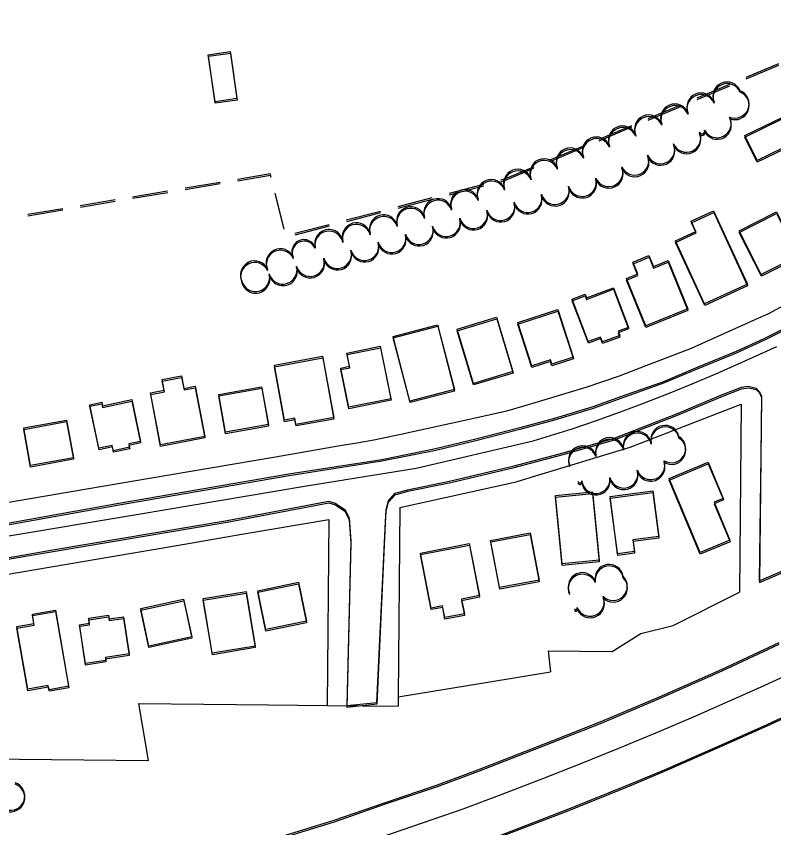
# Model space of a CAD drawing. Extents: x -25029 to 2274964, y -81170 to 687028.
# Drawn here: x 6977 to 7512, y -66149 to -65577 of the extents above; entities that cross this region are included whole.
import ezdxf

# ---------------------------------------------------------------- set-up
doc = ezdxf.new("R2010")
doc.units = 0
for name, color, linetype in [('81911BEA - RW_X_Fee_RW', 7, 'Continuous'), ('BLDG', 7, 'Continuous'), ('GE_X_CL_2000', 7, 'Continuous'), ('INTERSTATE', 7, 'Continuous'), ('RECREATION', 7, 'Continuous'), ('ROAD', 7, 'Continuous'), ('TREES', 7, 'Continuous')]:
    doc.layers.add(name, color=color, linetype=linetype)

msp = doc.modelspace()

# ---------------------------------------------------------------- linework, layer by layer
at = {"layer": '81911BEA - RW_X_Fee_RW'}
for p, q in [((7488.84, -65850.49), (7487.52, -65983.12)), ((7219.14, -65877.59), (7229.7, -65875.79)), ((7198.02, -65931.89), (7196.71, -66063)), ((7440.72, -66006.64), (7487.52, -65983.12)), ((7418.04, -66012.22), (7440.72, -66006.64)), ((7397.75, -66025.02), (7418.04, -66012.22)), ((7352.75, -66024.56), (7354.22, -66039.41)), ((7352.75, -66024.56), (7397.75, -66025.02)), ((7070.81, -66101.74), (7064, -66061.67))]:
    msp.add_line(p, q, dxfattribs=at)
for points in [[(7507.73, -65786.8), (7544.27, -65767.04), (7583.83, -65745.65), (7588.47, -65743.14), (7621.6, -65721.23), (7659.12, -65696.42), (7665.03, -65692.51), (7694.65, -65668.89), (7729.81, -65640.85), (7736.8, -65635.28), (7762.89, -65610.4), (7795.43, -65579.36), (7799.05, -65575.9), (7803.21, -65571.94)], [(7379.47, -65838.51), (7402.96, -65830.65), (7421.82, -65823.38), (7453.75, -65811.08), (7463.58, -65806.68), (7503.44, -65788.87)], [(7503.44, -65788.87), (7504.64, -65788.29), (7507.73, -65786.8)], [(7229.7, -65875.79), (7248.76, -65871.64), (7292.69, -65862.06), (7323.51, -65855.34), (7336.4, -65851.51), (7379.47, -65838.51)], [(7248.11, -65923.33), (7330.16, -65905.3), (7340.58, -65902.14), (7410.56, -65880.97), (7488.84, -65850.49)], [(6958.11, -65921.94), (7027.12, -65910.22), (7071.48, -65902.68), (7115.85, -65895.14), (7160.21, -65887.6), (7204.58, -65880.06), (7219.14, -65877.59)], [(7248.11, -65923.33), (7246.78, -66056.9), (7246.71, -66063.5)], [(6957.6, -65972.74), (7001.97, -65965.21), (7046.33, -65957.67), (7090.69, -65950.13), (7135.06, -65942.59), (7198.02, -65931.89)], [(7246.78, -66056.9), (7310.01, -66046.61), (7354.22, -66039.41)], [(7064, -66061.67), (7109.73, -66062.13), (7155.46, -66062.59), (7196.71, -66063), (7246.71, -66063.5)], [(6916.32, -66100.19), (6956.32, -66100.59), (7025.09, -66101.28), (7070.81, -66101.74)]]:
    msp.add_lwpolyline(points, dxfattribs=at)
at = {"layer": 'BLDG'}
for points in [[(7128.35, -65601.93), (7133.12, -65635.09), (7117.64, -65637.32), (7112.88, -65604.16)], [(7128.45, -65603.02), (7133.21, -65636.18), (7117.73, -65638.4), (7112.98, -65605.24)], [(7491.37, -65661.06), (7517.65, -65648.31), (7526.27, -65666.09), (7500, -65678.84)], [(7491.46, -65662.19), (7517.74, -65649.44), (7526.36, -65667.22), (7500.09, -65679.97)], [(7456.88, -65728.71), (7453.6, -65721.6), (7469.35, -65714.34), (7493.16, -65766.01), (7462.98, -65779.92), (7442.44, -65735.37)], [(7513.68, -65714.98), (7529.33, -65745.92), (7503, -65759.25), (7487.34, -65728.3)], [(7456.96, -65729.84), (7453.68, -65722.73), (7469.43, -65715.47), (7493.24, -65767.14), (7463.05, -65781.05), (7442.52, -65736.49)], [(7513.76, -65716.11), (7529.41, -65747.06), (7503.08, -65760.38), (7487.42, -65729.43)], [(7415.82, -65758.71), (7412.45, -65750.39), (7423.72, -65745.82), (7426.84, -65753.51), (7437.26, -65749.28), (7451.08, -65783.35), (7421.51, -65795.35), (7407.94, -65761.9)], [(7415.9, -65759.83), (7412.53, -65751.51), (7423.8, -65746.94), (7426.92, -65754.63), (7437.34, -65750.4), (7451.15, -65784.48), (7421.58, -65796.47), (7408.02, -65763.02)], [(7378.66, -65773.08), (7379.63, -65775.63), (7398.69, -65768.43), (7409.28, -65796.42), (7401.97, -65799.18), (7403.09, -65802.14), (7390.97, -65806.72), (7389.64, -65803.21), (7380.93, -65806.5), (7369.59, -65776.51)], [(7378.74, -65774.2), (7379.7, -65776.75), (7398.77, -65769.55), (7409.35, -65797.54), (7402.04, -65800.3), (7403.16, -65803.26), (7391.04, -65807.84), (7389.71, -65804.33), (7381, -65807.62), (7369.66, -65777.63)], [(7359.45, -65783.82), (7370.36, -65817.53), (7355.23, -65822.44), (7354.25, -65819.41), (7341.13, -65823.65), (7331.2, -65792.97)], [(7316.29, -65789.33), (7327.78, -65827.53), (7299.87, -65835.93), (7288.37, -65797.73)], [(7359.52, -65784.93), (7370.43, -65818.65), (7355.3, -65823.55), (7354.32, -65820.52), (7341.2, -65824.76), (7331.27, -65794.08)], [(7274.68, -65794.56), (7286.57, -65840.18), (7255.12, -65848.39), (7243.22, -65802.76)], [(7316.36, -65790.44), (7327.85, -65828.64), (7299.94, -65837.04), (7288.44, -65798.84)], [(7274.75, -65795.66), (7286.64, -65841.29), (7255.19, -65849.49), (7243.29, -65803.86)], [(7211.95, -65852.78), (7206.33, -65825.13), (7212.58, -65823.86), (7210.69, -65814.56), (7234.22, -65809.77), (7241.74, -65846.72)], [(7212.02, -65853.88), (7206.4, -65826.23), (7212.65, -65824.96), (7210.76, -65815.66), (7234.29, -65810.87), (7241.81, -65847.82)], [(7193.5, -65816.84), (7201.41, -65859.94), (7174.72, -65864.84), (7173.93, -65860.56), (7166.68, -65861.89), (7159.56, -65823.06)], [(7193.57, -65817.93), (7201.47, -65861.04), (7174.78, -65865.93), (7173.99, -65861.65), (7166.74, -65862.98), (7159.63, -65824.15)], [(7081.83, -65840.76), (7080.38, -65833.21), (7093.98, -65830.61), (7095.68, -65839.49), (7103.55, -65837.98), (7110.33, -65873.32), (7079.22, -65879.28), (7072.18, -65842.61)], [(7081.9, -65841.84), (7080.45, -65834.29), (7094.05, -65831.69), (7095.75, -65840.57), (7103.62, -65839.06), (7110.39, -65874.4), (7079.28, -65880.36), (7072.25, -65843.69)], [(7155.25, -65864.93), (7124.98, -65870.29), (7120.26, -65843.66), (7150.52, -65838.3)], [(7155.31, -65866.02), (7125.04, -65871.38), (7120.33, -65844.75), (7150.59, -65839.39)], [(7037.69, -65849.22), (7038.22, -65851.74), (7058.87, -65847.39), (7065.08, -65876.83), (7056.87, -65878.56), (7057.39, -65881.01), (7045.92, -65883.42), (7045.13, -65879.65), (7035.75, -65881.63), (7029.29, -65851)], [(7037.76, -65850.3), (7038.29, -65852.82), (7058.94, -65848.47), (7065.14, -65877.91), (7056.93, -65879.64), (7057.45, -65882.09), (7045.98, -65884.5), (7045.19, -65880.73), (7035.81, -65882.7), (7029.36, -65852.07)], [(7017.71, -65888.33), (6987.5, -65893.86), (6982.65, -65867.37), (7012.85, -65861.83)], [(7017.77, -65889.4), (6987.56, -65894.93), (6982.71, -65868.44), (7012.91, -65862.9)], [(7465.48, -65891.45), (7476.2, -65916.99), (7469.64, -65919.74), (7480.87, -65946.49), (7459.93, -65955.28), (7437.98, -65903)], [(7465.54, -65892.58), (7476.26, -65918.12), (7469.7, -65920.87), (7480.92, -65947.62), (7459.98, -65956.41), (7438.04, -65904.12)], [(7383.87, -65912.43), (7388.63, -65960.64), (7362.53, -65963.22), (7357.77, -65915.01)], [(7383.93, -65913.55), (7388.68, -65961.76), (7362.58, -65964.33), (7357.83, -65916.12)], [(7426.46, -65911.7), (7430.74, -65943.88), (7412.48, -65946.3), (7413.58, -65954.58), (7401.66, -65956.16), (7396.28, -65915.71)], [(7426.52, -65912.82), (7430.79, -65945), (7412.53, -65947.42), (7413.63, -65955.7), (7401.71, -65957.28), (7396.34, -65916.83)], [(7340.01, -65941.31), (7346.35, -65974.64), (7318.4, -65979.96), (7312.07, -65946.63)], [(7340.06, -65942.42), (7346.4, -65975.75), (7318.45, -65981.07), (7312.12, -65947.74)], [(7304.17, -65985.6), (7291.54, -65988.06), (7293.55, -65998.39), (7279.8, -66001.07), (7278.18, -65992.76), (7270.06, -65994.34), (7262.52, -65955.59), (7297.02, -65948.87)], [(7304.22, -65986.71), (7291.59, -65989.17), (7293.6, -65999.5), (7279.85, -66002.17), (7278.23, -65993.86), (7270.11, -65995.44), (7262.57, -65956.69), (7297.07, -65949.98)], [(7182.16, -66003.57), (7153.51, -66009.54), (7147.8, -65982.11), (7176.45, -65976.15)], [(7182.21, -66004.66), (7153.56, -66010.63), (7147.85, -65983.2), (7176.5, -65977.24)], [(7139.5, -65982.65), (7145.88, -66021.18), (7115.7, -66026.18), (7109.31, -65987.65)], [(7139.55, -65983.74), (7145.92, -66022.27), (7115.74, -66027.26), (7109.36, -65988.73)], [(7101.22, -66014.62), (7070.97, -66021.2), (7065.22, -65994.77), (7095.48, -65988.2)], [(7101.27, -66015.7), (7071.01, -66022.28), (7065.27, -65995.85), (7095.53, -65989.28)], [(7000.83, -66051.92), (6999.79, -66049.07), (6985.54, -66051.56), (6977.82, -66007.42), (6989.92, -66005.3), (6988.76, -65998.64), (7004.98, -65995.8), (7014.38, -66049.55)], [(7000.87, -66052.99), (6999.83, -66050.14), (6985.58, -66052.63), (6977.87, -66008.49), (6989.97, -66006.37), (6988.81, -65999.71), (7005.03, -65996.87), (7014.42, -66050.62)], [(7022.1, -66006.1), (7029.05, -66005.06), (7028.52, -66001.52), (7042.54, -65999.4), (7042.94, -66002.06), (7053.06, -66000.54), (7057, -66026.7), (7040.31, -66029.21), (7040.62, -66031.3), (7026.22, -66033.47)], [(7022.15, -66007.17), (7029.1, -66006.13), (7028.57, -66002.59), (7042.59, -66000.48), (7042.99, -66003.14), (7053.11, -66001.62), (7057.04, -66027.78), (7040.35, -66030.29), (7040.66, -66032.38), (7026.26, -66034.54)]]:
    msp.add_lwpolyline(points, close=True, dxfattribs=at)
at = {"layer": 'GE_X_CL_2000'}
for points in [[(6939.43, -65949.01), (6967.98, -65944.07), (7063.63, -65928.21), (7180.76, -65908.43), (7259.48, -65895.66), (7342.11, -65876.49), (7369.64, -65867.96), (7386.71, -65862.05), (7403.7, -65855.93), (7420.61, -65849.58), (7437.44, -65843.01), (7454.17, -65836.22), (7470.82, -65829.23), (7487.37, -65822.01), (7513.89, -65809.87)], [(7524.76, -66039.95), (7502.15, -66050.35), (7479.47, -66060.57), (7456.69, -66070.59), (7429.53, -66082.07), (7402.28, -66093.33), (7374.94, -66104.37), (7347.51, -66115.2), (7320, -66125.81), (7292.41, -66136.19), (7263.82, -66146.16), (7235.15, -66155.88), (7206.39, -66165.35), (7177.55, -66174.58), (7148.64, -66183.57), (7119.4, -66192.31), (7090.09, -66200.88), (7060.74, -66209.26), (7031.34, -66217.46), (7001.88, -66225.47), (6977.09, -66231.93)]]:
    msp.add_lwpolyline(points, dxfattribs=at)
at = {"layer": 'INTERSTATE'}
for points in [[(7515.29, -66018.84), (7475.07, -66037.79), (7430.85, -66057.27), (7390.35, -66074.43), (7355.27, -66088.19), (7302.79, -66108.65), (7274.25, -66119.22), (7236.92, -66131.83), (7201.55, -66144.18), (7154.86, -66158.59), (7113.53, -66171.11), (7068, -66184.34), (7020.59, -66197.53), (6980.59, -66207.54), (6918.03, -66222.82), (6837.3, -66241.95), (6732.23, -66266.34), (6537.72, -66311.5), (6344.49, -66356.22), (6111.59, -66410.16), (6105.81, -66411.5)], [(7515.34, -66019.97), (7475.11, -66038.92), (7430.89, -66058.39), (7390.39, -66075.55), (7355.31, -66089.3), (7302.82, -66109.76), (7274.28, -66120.32), (7236.95, -66132.93), (7201.58, -66145.28), (7154.89, -66159.68), (7113.56, -66172.19), (7068.03, -66185.42), (7020.61, -66198.6), (6980.61, -66208.61), (6918.05, -66223.88), (6837.32, -66243), (6732.25, -66267.38), (6537.73, -66312.51), (6344.49, -66357.21), (6111.59, -66411.12), (6105.81, -66412.46)], [(6129.43, -66456.04), (6202.65, -66438.98), (6343.55, -66406.37), (6430.19, -66386.59), (6526.26, -66364.5), (6615.21, -66343.82), (6689.8, -66326.45), (6772.37, -66307.32), (6856.27, -66288.03), (6940.9, -66267.31), (7009.83, -66250.93), (7061.71, -66237.11), (7114.49, -66222.86), (7156.78, -66209.86), (7198.04, -66197.16), (7246.49, -66181.15), (7280.44, -66169.6), (7319.34, -66155.56), (7366, -66137.55), (7408.58, -66120.44), (7434.78, -66109.45), (7474.97, -66091.84), (7507.22, -66077.51), (7542.49, -66061.23)], [(6129.44, -66455.08), (6202.66, -66438.01), (6343.55, -66405.38), (6430.19, -66385.59), (6526.26, -66363.49), (6615.2, -66342.8), (6689.79, -66325.42), (6772.36, -66306.28), (6856.26, -66286.98), (6940.88, -66266.25), (7009.81, -66249.86), (7061.69, -66236.03), (7114.47, -66221.78), (7156.76, -66208.77), (7198.02, -66196.07), (7246.46, -66180.05), (7280.41, -66168.5), (7319.31, -66154.45), (7365.97, -66136.43), (7408.55, -66119.32), (7434.75, -66108.33), (7474.93, -66090.71), (7507.18, -66076.38), (7542.45, -66060.09)]]:
    msp.add_lwpolyline(points, dxfattribs=at)
at = {"layer": 'RECREATION'}
for p, q in [((7515.07, -65610.57), (7492.04, -65620.27)), ((7515.17, -65611.7), (7492.13, -65621.4)), ((7480.51, -65625.12), (7457.47, -65634.82)), ((7480.6, -65626.25), (7457.56, -65635.95)), ((7445.95, -65639.67), (7422.91, -65649.38)), ((7446.04, -65640.8), (7423, -65650.5)), ((7411.39, -65654.23), (7388.35, -65663.93)), ((7411.48, -65655.35), (7388.44, -65665.05)), ((7376.83, -65668.78), (7353.79, -65678.5)), ((7376.92, -65669.9), (7353.88, -65679.61)), ((7121.17, -65694.19), (7096.52, -65698.33)), ((7121.25, -65695.28), (7096.6, -65699.41)), ((7306.99, -65695.74), (7282.79, -65702.03)), ((7307.07, -65696.85), (7282.87, -65703.14)), ((7084.19, -65700.39), (7059.53, -65704.53)), ((7084.27, -65701.47), (7059.61, -65705.61)), ((7166.21, -65726.03), (7160.11, -65701.78)), ((7166.29, -65727.12), (7160.19, -65702.87)), ((7047.2, -65706.59), (7022.55, -65710.74)), ((7047.28, -65707.67), (7022.63, -65711.81)), ((7270.69, -65705.18), (7246.49, -65711.46)), ((7270.77, -65706.28), (7246.57, -65712.56)), ((7010.22, -65712.8), (6985.56, -65716.94)), ((7010.3, -65713.87), (6985.64, -65718.01)), ((7234.39, -65714.6), (7210.2, -65720.88)), ((7234.47, -65715.7), (7210.28, -65721.98)), ((7198.1, -65724.04), (7173.9, -65730.32)), ((7198.18, -65725.13), (7173.98, -65731.41))]:
    msp.add_line(p, q, dxfattribs=at)
for points in [[(7342.27, -65683.35), (7322.21, -65691.79), (7319.08, -65692.6)], [(7342.36, -65684.46), (7322.3, -65692.9), (7319.17, -65693.71)], [(7157.05, -65689.66), (7156.69, -65688.23), (7133.49, -65692.12)], [(7157.14, -65690.75), (7156.78, -65689.32), (7133.58, -65693.21)]]:
    msp.add_lwpolyline(points, dxfattribs=at)
at = {"layer": 'ROAD'}
for points in [[(7527.28, -65793.26), (7504.81, -65804.61), (7485.19, -65813.42), (7458.22, -65824.59), (7433.94, -65834.76), (7407.02, -65844.21), (7384.25, -65852.51), (7357.05, -65860.76), (7332.67, -65867.3), (7301.66, -65875.32)], [(7527.35, -65794.39), (7504.88, -65805.74), (7485.26, -65814.55), (7458.29, -65825.72), (7434.01, -65835.88), (7407.09, -65845.33), (7384.32, -65853.63), (7357.11, -65861.87), (7332.73, -65868.41), (7301.72, -65876.43)], [(7239.97, -65918.7), (7244.6, -65913.43), (7253.47, -65910.87), (7283.93, -65904.6), (7328.69, -65894.14), (7363.21, -65885), (7398.65, -65874.8), (7443.9, -65857.26), (7474.52, -65844.34), (7488.98, -65838.68), (7493.82, -65837.98), (7499.3, -65839.2), (7501.59, -65841.54), (7503.09, -65844.75), (7502.6, -65886.75), (7501.57, -65975.14), (7526.94, -65964.44)], [(7240.03, -65919.8), (7244.66, -65914.53), (7253.53, -65911.97), (7283.99, -65905.71), (7328.75, -65895.25), (7363.27, -65886.11), (7398.71, -65875.92), (7443.96, -65858.38), (7474.59, -65845.47), (7489.05, -65839.81), (7493.89, -65839.11), (7499.37, -65840.33), (7501.66, -65842.67), (7503.16, -65845.88), (7502.66, -65887.88), (7501.62, -65976.27), (7526.99, -65965.57)], [(7301.66, -65875.32), (7273.28, -65882.15), (7235.25, -65889.74), (7169.77, -65899.94), (7049.84, -65920.66), (6965.79, -65935.77)], [(7301.72, -65876.43), (7273.34, -65883.25), (7235.31, -65890.84), (7169.83, -65901.03), (7049.9, -65921.74), (6965.85, -65936.84)], [(6961.56, -65960.51), (7001.92, -65953.62), (7126.22, -65932.67), (7197.74, -65919.09), (7202.46, -65920.41), (7209.13, -65924.89), (7212.15, -65930.73), (7213.38, -65947.49), (7210.52, -66063.09), (7231.87, -66060.85), (7237.94, -65933.54), (7238.35, -65925.06), (7239.97, -65918.7)], [(6961.61, -65961.58), (7001.97, -65954.69), (7126.28, -65933.76), (7197.8, -65920.18), (7202.52, -65921.51), (7209.19, -65925.99), (7212.21, -65931.83), (7213.43, -65948.59), (7210.56, -66064.19), (7231.91, -66061.95), (7238, -65934.64), (7238.41, -65926.16), (7240.03, -65919.8)]]:
    msp.add_lwpolyline(points, dxfattribs=at)
at = {"layer": 'TREES'}
for centre, radius, start, end in [((7478.87, -65633.4), 10, 22.8151, 202.8151), ((7478.96, -65634.53), 10, 22.8081, 202.8081), ((7460.44, -65641.15), 10, 22.8151, 202.8151), ((7460.52, -65642.29), 10, 22.8081, 202.8081), ((7484.37, -65638.8), 10, 248.1695, 68.1695), ((7484.46, -65639.94), 10, 248.1625, 68.1625), ((7442, -65648.91), 10, 22.8151, 202.8151), ((7442.09, -65650.04), 10, 22.8081, 202.8081), ((7423.57, -65656.66), 10, 22.8151, 202.8151), ((7423.65, -65657.79), 10, 22.8081, 202.8081), ((7471.78, -65652.7), 10, 207.4708, 27.4708), ((7471.87, -65653.83), 10, 207.4638, 27.4638), ((7405.13, -65664.42), 10, 22.8151, 202.8151), ((7405.22, -65665.54), 10, 22.8081, 202.8081), ((7461.15, -65658.09), 1.92, 203.8349, 23.8349), ((7386.7, -65672.18), 10, 22.8151, 202.8151), ((7386.78, -65673.3), 10, 22.8081, 202.8081), ((7450.24, -65662.91), 10, 203.8349, 23.8349), ((7450.32, -65664.04), 10, 203.8279, 23.8279), ((7461.23, -65659.22), 1.92, 203.8279, 23.8279), ((7431.95, -65670.99), 10, 203.8349, 23.8349), ((7432.03, -65672.12), 10, 203.8279, 23.8279), ((7368.26, -65679.93), 10, 22.8151, 202.8151), ((7368.34, -65681.05), 10, 22.8081, 202.8081), ((7413.65, -65679.07), 10, 203.8349, 23.8349), ((7349.77, -65687.56), 10, 22.025, 202.025), ((7349.85, -65688.68), 10, 22.018, 202.018), ((7413.73, -65680.2), 10, 203.8279, 23.8279), ((7331.18, -65694.92), 10, 21.1899, 201.1899), ((7331.26, -65696.04), 10, 21.1829, 201.1829), ((7395.36, -65687.16), 10, 203.8349, 23.8349), ((7395.44, -65688.28), 10, 203.8279, 23.8279), ((7312.53, -65702.15), 10, 21.1899, 201.1899), ((7376.63, -65694.06), 10, 196.6506, 16.6506), ((7376.71, -65695.18), 10, 196.6436, 16.6436), ((7312.61, -65703.27), 10, 21.1829, 201.1829), ((7357.45, -65699.75), 10, 196.3783, 16.3783), ((7357.53, -65700.87), 10, 196.3713, 16.3713), ((7293.84, -65709.27), 10, 20.4913, 200.4913), ((7293.92, -65710.38), 10, 20.4843, 200.4843), ((7338.27, -65705.39), 10, 196.3783, 16.3783), ((7338.34, -65706.5), 10, 196.3713, 16.3713), ((7274.89, -65715.63), 10, 16.6381, 196.6381), ((7274.97, -65716.74), 10, 16.6311, 196.6311), ((7319.08, -65711.03), 10, 196.3783, 16.3783), ((7319.16, -65712.14), 10, 196.3713, 16.3713), ((7255.73, -65721.36), 10, 16.6381, 196.6381), ((7255.81, -65722.46), 10, 16.6311, 196.6311), ((7299.89, -65716.67), 10, 196.3783, 16.3783), ((7299.97, -65717.78), 10, 196.3713, 16.3713), ((7236.57, -65727.08), 10, 16.6381, 196.6381), ((7236.64, -65728.19), 10, 16.6311, 196.6311), ((7280.7, -65722.31), 10, 196.3783, 16.3783), ((7280.78, -65723.42), 10, 196.3713, 16.3713), ((7217.36, -65732.67), 10, 15.7927, 195.7927), ((7217.44, -65733.77), 10, 15.7857, 195.7857), ((7261.51, -65727.95), 10, 196.3783, 16.3783), ((7261.59, -65729.05), 10, 196.3713, 16.3713), ((7197.95, -65737.44), 10, 11.799, 191.799), ((7198.03, -65738.53), 10, 11.792, 191.792), ((7242.32, -65733.58), 10, 196.3783, 16.3783), ((7242.4, -65734.69), 10, 196.3713, 16.3713), ((7180.42, -65743.07), 8.53, 24.8694, 204.8694), ((7180.5, -65744.16), 8.53, 24.8624, 204.8624), ((7223.13, -65739.22), 10, 196.3783, 16.3783), ((7223.21, -65740.33), 10, 196.3713, 16.3713), ((7163.66, -65750.96), 10, 25.4776, 205.4776), ((7163.73, -65752.05), 10, 25.4706, 205.4706), ((7203.95, -65744.86), 10, 196.3783, 16.3783), ((7204.02, -65745.96), 10, 196.3713, 16.3713), ((7145.6, -65759.56), 10, 25.4777, 205.4777), ((7184.75, -65750.48), 10, 196.2131, 16.2131), ((7184.82, -65751.57), 10, 196.2061, 16.2061), ((7145.68, -65760.65), 10, 25.4707, 205.4707), ((7165.5, -65755.92), 10, 195.3556, 15.3556), ((7165.58, -65757.01), 10, 195.3486, 15.3486), ((7146.22, -65761.21), 10, 195.3556, 15.3556), ((7146.29, -65762.31), 10, 195.3486, 15.3486), ((7435.1, -65875.54), 10, 12.3937, 192.3937), ((7435.15, -65876.67), 10, 12.3867, 192.3867), ((7396.03, -65884.13), 10, 12.3937, 192.3937), ((7396.09, -65885.25), 10, 12.3867, 192.3867), ((7415.56, -65879.83), 10, 12.3937, 192.3937), ((7415.62, -65880.96), 10, 12.3867, 192.3867), ((7439.62, -65881.91), 10, 238.3715, 58.3715), ((7439.68, -65883.04), 10, 238.3645, 58.3645), ((7376.97, -65889.97), 10, 21.6984, 201.6984), ((7377.03, -65891.09), 10, 21.6914, 201.6914), ((7424.95, -65893.76), 10, 199.493, 19.493), ((7425, -65894.89), 10, 199.486, 19.486), ((7405.88, -65899.74), 10, 195.3199, 15.3199), ((7405.93, -65900.87), 10, 195.3129, 15.3129), ((7386.3, -65903.52), 10, 186.5166, 6.5166), ((7386.35, -65904.64), 10, 186.5096, 6.5096), ((7375, -65904.78), 1.37, 185.1483, 5.1483), ((7375.05, -65905.9), 1.37, 185.1413, 5.1413), ((7395.69, -65973.57), 10, 9.2894, 189.2894), ((7395.74, -65974.69), 10, 9.2824, 189.2824), ((7376.75, -65979.39), 10, 24.9061, 204.9061), ((7376.8, -65980.51), 10, 24.8991, 204.8991), ((7398.48, -65979.02), 10, 224.9532, 44.9532), ((7398.53, -65980.14), 10, 224.9462, 44.9462), ((7382.24, -65990.08), 10, 203.5373, 23.5373), ((7382.28, -65991.2), 10, 203.5303, 23.5303), ((7372.12, -65994.44), 1.02, 200.9543, 20.9543), ((7372.16, -65995.56), 1.02, 200.9473, 20.9473), ((6973.41, -66126.97), 10, 251.4808, 71.4808), ((6973.44, -66128.04), 10, 251.4738, 71.4738)]:
    msp.add_arc(centre, radius, start, end, dxfattribs=at)

doc.saveas('drawing.dxf')
